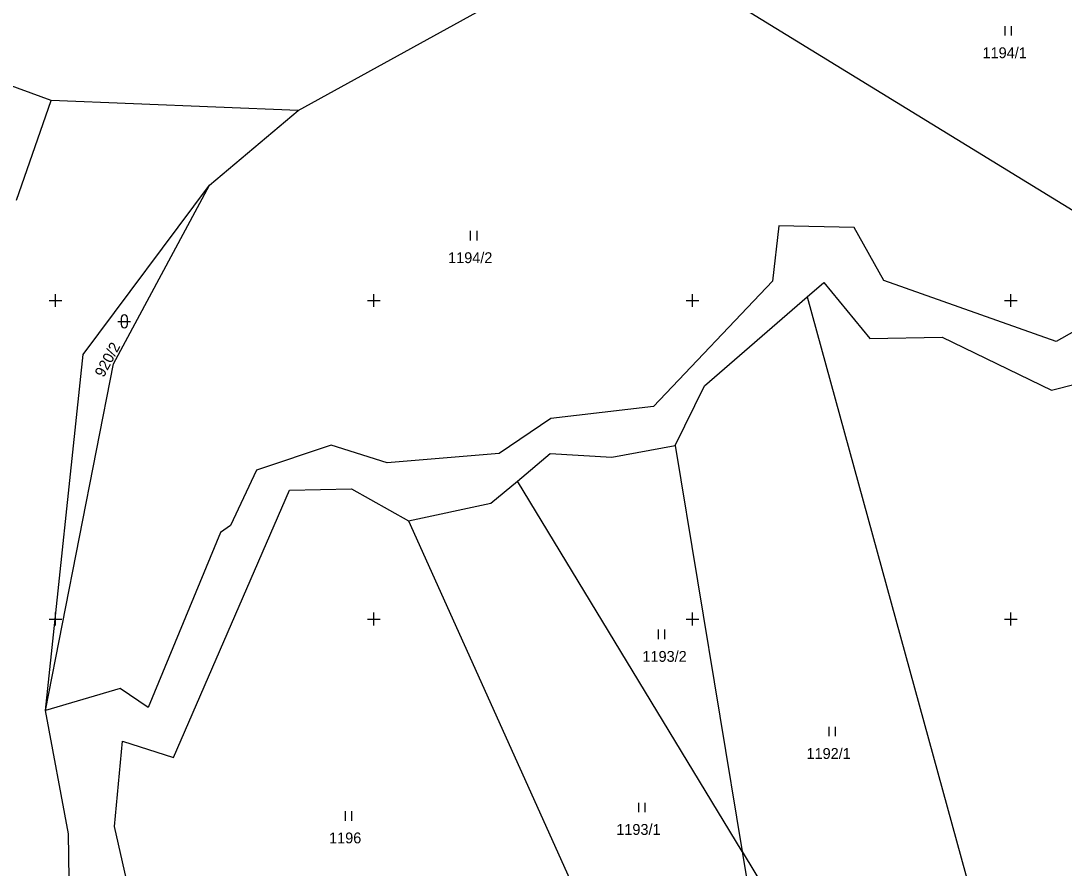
# Model space of a CAD drawing. Extents: x -776734 to -748832, y -1118122 to -976986.
# Drawn here: x -751355.4 to -751191.7, y -1114339.1 to -1114206.1 of the extents above; entities that cross this region are included whole.
import ezdxf

# ---------------------------------------------------------------- set-up
doc = ezdxf.new("R2010")
doc.units = 0
for name, color, linetype in [('KM_Hranice parcel', 7, 'Continuous'), ('KM_Parcelní čísla', 7, 'Continuous'), ('KM_Značky kultur', 7, 'Continuous'), ('Level 61 Křížky', 7, 'Continuous')]:
    doc.layers.add(name, color=color, linetype=linetype)

msp = doc.modelspace()

# ---------------------------------------------------------------- linework, layer by layer
at = {"layer": 'KM_Hranice parcel'}
for p, q in [((-751252.85, -1114197.46), (-751174.07, -1114245.8)), ((-751350.65, -1114218.63), (-751383.6, -1114206.62)), ((-751356.12, -1114234.25), (-751350.65, -1114218.63)), ((-751311.92, -1114220.2), (-751350.65, -1114218.63)), ((-751325.8, -1114231.91), (-751311.92, -1114220.2)), ((-751231.97, -1114249.42), (-751201.54, -1114360.39)), ((-751252.71, -1114272.77), (-751242.21, -1114336.49)), ((-751242.21, -1114336.49), (-751277.48, -1114278.35)), ((-751294.59, -1114284.61), (-751261.75, -1114357.39)), ((-751242.21, -1114336.49), (-751221.89, -1114369.98)), ((-751242.21, -1114336.49), (-751235.62, -1114376.45))]:
    msp.add_line(p, q, dxfattribs=at)
for points in [[(-751311.92, -1114220.2), (-751282.78, -1114204.18), (-751261.73, -1114195.8)], [(-751351.56, -1114314.35), (-751345.66, -1114258.47), (-751325.8, -1114231.91)], [(-751351.56, -1114314.35), (-751340.87, -1114259.97), (-751325.8, -1114231.91)], [(-751174.07, -1114245.8), (-751192.89, -1114256.46), (-751219.98, -1114246.87), (-751224.63, -1114238.56), (-751236.46, -1114238.27), (-751237.44, -1114246.98), (-751256.11, -1114266.62), (-751272.22, -1114268.55), (-751280.34, -1114274.03), (-751297.91, -1114275.48), (-751306.69, -1114272.72), (-751318.42, -1114276.63), (-751322.53, -1114285.34), (-751324.09, -1114286.41), (-751335.44, -1114313.9), (-751339.83, -1114310.92), (-751351.56, -1114314.35)], [(-751231.97, -1114249.42), (-751229.36, -1114247.16), (-751222.13, -1114255.97), (-751210.78, -1114255.77), (-751193.61, -1114264.07), (-751185.79, -1114262.12), (-751180.21, -1114253.9), (-751170.95, -1114250), (-751161.64, -1114254.39)], [(-751252.71, -1114272.77), (-751248.12, -1114263.39), (-751231.97, -1114249.42)], [(-751277.48, -1114278.35), (-751272.34, -1114274.02), (-751262.65, -1114274.6), (-751252.71, -1114272.77)], [(-751294.59, -1114284.61), (-751281.63, -1114281.84), (-751277.48, -1114278.35)], [(-751336.94, -1114349.21), (-751340.72, -1114332.55), (-751339.46, -1114319.19), (-751331.44, -1114321.73), (-751313.25, -1114279.76), (-751303.5, -1114279.58), (-751294.59, -1114284.61)], [(-751318.58, -1114420.36), (-751328.02, -1114392.91), (-751337.69, -1114375.82), (-751347.66, -1114351.38), (-751347.95, -1114333.72), (-751351.56, -1114314.35)]]:
    msp.add_lwpolyline(points, dxfattribs=at)
at = {"layer": 'KM_Značky kultur'}
for p, q in [((-751200.931, -1114208.43), (-751200.931, -1114206.93)), ((-751199.93, -1114208.43), (-751199.93, -1114206.93)), ((-751284.821, -1114240.59), (-751284.821, -1114239.09)), ((-751283.82, -1114240.59), (-751283.82, -1114239.09)), ((-751339.691, -1114252.781), (-751339.691, -1114253.782)), ((-751338.689, -1114253.782), (-751338.689, -1114252.781)), ((-751340.191, -1114253.281), (-751338.189, -1114253.281)), ((-751255.3378, -1114303.1533), (-751255.3378, -1114301.6533)), ((-751254.3368, -1114303.1533), (-751254.3368, -1114301.6533)), ((-751228.561, -1114318.41), (-751228.561, -1114316.91)), ((-751227.56, -1114318.41), (-751227.56, -1114316.91)), ((-751304.481, -1114331.66), (-751304.481, -1114330.16)), ((-751303.48, -1114331.66), (-751303.48, -1114330.16)), ((-751258.421, -1114330.33), (-751258.421, -1114328.83)), ((-751257.42, -1114330.33), (-751257.42, -1114328.83))]:
    msp.add_line(p, q, dxfattribs=at)
for centre, start, end in [((-751339.19, -1114252.7809), 0, 180), ((-751339.19, -1114253.7809), 180, 359.987886)]:
    msp.add_arc(centre, 0.5, start, end, dxfattribs=at)
at = {"layer": 'Level 61 Křížky'}
for p, q in [((-751350, -1114250), (-751350, -1114249)), ((-751300, -1114250), (-751300, -1114249)), ((-751250, -1114250), (-751250, -1114249)), ((-751200, -1114250), (-751200, -1114249)), ((-751351, -1114250), (-751349, -1114250)), ((-751350, -1114251), (-751350, -1114250)), ((-751301, -1114250), (-751299, -1114250)), ((-751300, -1114251), (-751300, -1114250)), ((-751251, -1114250), (-751249, -1114250)), ((-751250, -1114251), (-751250, -1114250)), ((-751201, -1114250), (-751199, -1114250)), ((-751200, -1114251), (-751200, -1114250)), ((-751350, -1114300), (-751350, -1114299)), ((-751300, -1114300), (-751300, -1114299)), ((-751250, -1114300), (-751250, -1114299)), ((-751200, -1114300), (-751200, -1114299)), ((-751351, -1114300), (-751349, -1114300)), ((-751350, -1114301), (-751350, -1114300)), ((-751301, -1114300), (-751299, -1114300)), ((-751300, -1114301), (-751300, -1114300)), ((-751251, -1114300), (-751249, -1114300)), ((-751250, -1114301), (-751250, -1114300)), ((-751201, -1114300), (-751199, -1114300)), ((-751200, -1114301), (-751200, -1114300))]:
    msp.add_line(p, q, dxfattribs=at)

# ---------------------------------------------------------------- texts
at = {"layer": 'KM_Parcelní čísla'}
for s, p in [('1194/1', (-751204.467, -1114211.98)), ('1194/2', (-751288.357, -1114244.14)), ('1193/2', (-751257.8525, -1114306.7181)), ('1192/1', (-751232.097, -1114321.96)), ('1193/1', (-751261.957, -1114333.88)), ('1196', (-751307.044, -1114335.21))]:
    msp.add_text(s, height=1.7, dxfattribs=at).set_placement(p)
msp.add_text('920/2', height=1.7, rotation=62, dxfattribs=at).set_placement((-751342.428, -1114262.191))

doc.saveas('drawing.dxf')
